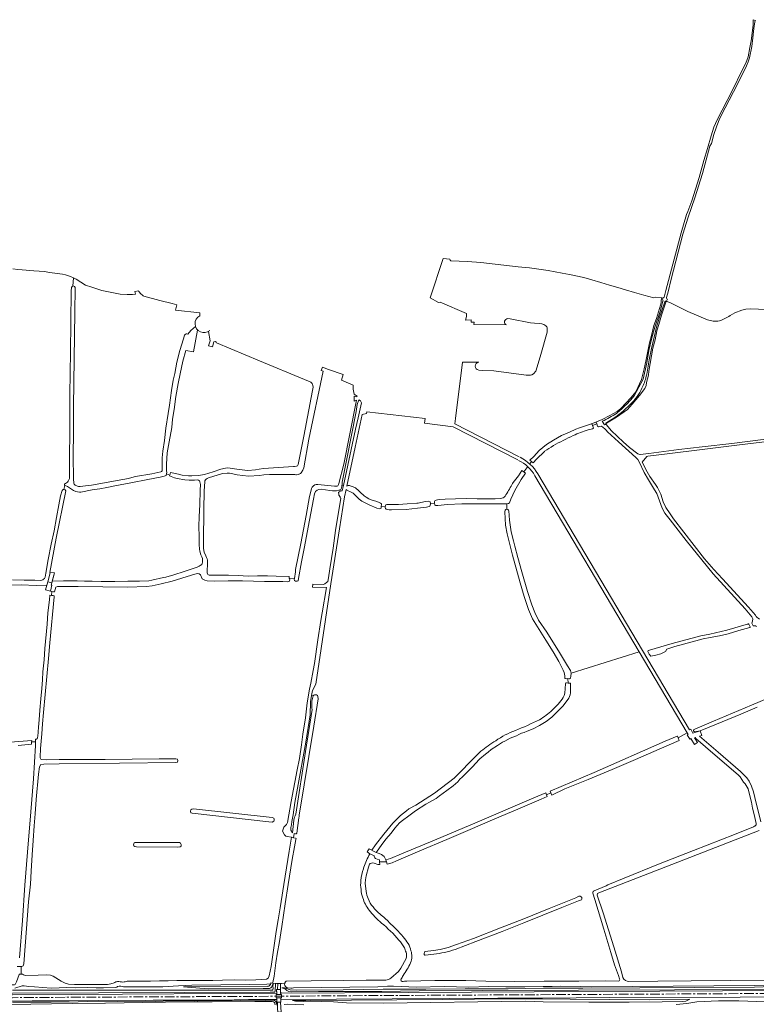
# Model space of a CAD drawing. Header units: metres. Extents: x 209813 to 223847, y 571801 to 587119.
# Tile 697 of 746: x 219827 to 220580, y 585878 to 586883. Entities that reach past the tile are written whole.
import ezdxf

# ---------------------------------------------------------------- set-up
doc = ezdxf.new("R2010")
doc.units = ezdxf.units.M
doc.linetypes.add('AM-AS', pattern=[16, 10, -2, 2, -2])
for name, color, linetype, lineweight in [('B-RO-AM-AS_SPOOR-G', 8, 'AM-AS', 0), ('B-RO-GR-GRAS-GV', 8, 'Continuous', 0), ('B-RO-GW-TALUD_KRUIN-G', 8, 'Continuous', 0), ('B-RO-OG-TERREIN_CULTUURSCHEIDING-GV', 8, 'Continuous', 0), ('B-RO-OG-WATER_GREPPEL-GV', 8, 'Continuous', 0), ('B-RO-VH-ONVERHARD-GV', 8, 'Continuous', 0), ('B-RO-VH-VERHARDING_HALFVERHARDING-GV', 8, 'Continuous', 0), ('B-RO-VH-VERHARDING_OPEN-GV', 8, 'Continuous', 0)]:
    doc.layers.add(name, color=color, linetype=linetype, lineweight=lineweight)

msp = doc.modelspace()

# ---------------------------------------------------------------- linework, layer by layer
at = {"layer": 'B-RO-AM-AS_SPOOR-G', "flags": 128}
msp.add_lwpolyline([(219639.456, 585883.364), (219645.523, 585883.392), (219668.498, 585883.569), (219725.16, 585883.826), (219767.027, 585884.141), (219819.713, 585884.321), (219879.725, 585884.757), (220087.8, 585885.781), (220159.282, 585886.298), (220224.718, 585886.675), (220609.377, 585888.696), (220684.14, 585889.21), (220717.701, 585889.191), (220751.139, 585888.785), (220769.284, 585888.401), (220888.82, 585884.734), (220982.105, 585881.708), (221042.193, 585879.79), (221090.562, 585878.051), (221103.947, 585877.416), (221117.627, 585876.674), (221147.662, 585874.708), (221197.876, 585870.395), (221220.453, 585868.034), (221268.798, 585862.227), (221306.345, 585857.066), (221356.345, 585849.305), (221414.535, 585838.98), (221475.5, 585826.655), (221504.597, 585820.222), (221532.831, 585813.636), (221562.926, 585806.201), (221599.635, 585796.383), (221628.934, 585787.91), (221653.691, 585780.303), (221676.812, 585772.824), (221694.813, 585766.746), (221709.825, 585761.506), (221731.545, 585753.643), (221749.142, 585747.026), (221765.363, 585740.729), (221785.222, 585732.757), (221803.691, 585725.082), (221828.284, 585714.461), (221862.087, 585699.173), (221913.272, 585675.248)], dxfattribs=at)
at = {"layer": 'B-RO-GR-GRAS-GV', "flags": 128}
for points in [[(220266.815, 586638.623), (220259.759, 586639.454), (220246.48, 586599.17), (220255.154, 586594.582), (220256.917, 586594.857), (220283.745, 586583.189), (220283.745, 586580.093), (220282.713, 586576.283), (220288.668, 586576.769), (220288.609, 586574.507), (220291.47, 586574.426), (220291.319, 586571.946), (220324.758, 586571.539)], [(220350.255, 586431.95), (220348.613, 586433.355), (220352.46, 586437.31), (220357.9, 586443.31), (220365.44, 586449.31), (220372.82, 586453.79), (220380.86, 586458.59), (220389.08, 586462.09), (220395.54, 586464.97), (220399.18, 586466.55), (220410.4, 586470.33), (220414.36, 586471.51), (220422.48, 586474.87), (220430.2, 586478.93), (220437.84, 586483.27), (220441.6, 586486.35), (220451.86, 586497.13), (220456.78, 586503.37), (220462.6, 586515.91), (220465.36, 586526.57), (220467.14, 586534.43), (220468.78, 586543.23), (220470.84, 586553.29), (220473, 586562.21), (220475.3, 586571.07), (220477.78, 586578.09), (220481.92, 586591.67), (220482.58, 586594.39), (220482.6, 586594.57), (220482.651, 586596.146), (220483.067, 586598.439), (220483.239, 586599.1), (220476.918, 586599.937), (220475.18, 586599.13), (220464.9, 586601.97), (220455.36, 586604.87), (220446.32, 586607.29), (220438.28, 586609.69), (220429.86, 586612.15), (220421.12, 586614.93), (220411.8, 586617.69), (220403.72, 586619.93), (220389.12, 586623.01), (220381.46, 586624.45), (220367.16, 586627.31), (220347.984, 586629.957), (220336.569, 586630.895), (220298.367, 586635.411), (220284.883, 586636.391), (220267.903, 586637.015)], [(219881.5, 586611.332), (219882.098, 586619.617), (219879.12, 586621.04), (219874.058, 586622.698), (219870.88, 586623.46), (219857.74, 586625.22), (219852.38, 586626.02), (219841.58, 586626.7), (219829.52, 586627.8), (219825.1, 586628.16), (219819.98, 586628.98)], [(219945.32, 586603.04), (219942.44, 586602.52), (219936.86, 586602.5), (219929.96, 586603.12), (219921.22, 586604.64), (219911.04, 586606.88), (219900.7, 586610), (219894.48, 586612.32), (219884.68, 586618.36), (219882.098, 586619.617)], [(219877.91, 586414.85), (219878.17, 586422.15), (219877.97, 586440.75), (219878.23, 586458.37), (219878.39, 586476.67), (219878.52, 586500), (219878.67, 586522.89), (219878.96, 586543.42), (219879.9, 586606.1), (219880.119, 586609.689)], [(219883.712, 586609.836), (219883.736, 586609.126), (219883.639, 586584.673), (219882.974, 586536.549), (219882.179, 586488.328), (219882.063, 586461.705), (219881.805, 586438.34), (219881.977, 586413.613), (219882.31, 586410.55), (219882.57, 586409.71), (219882.93, 586408.83), (219883.67, 586408.01), (219884.47, 586407.39), (219887.25, 586406.55), (219888.99, 586406.55), (219894.47, 586407.13), (219900.35, 586407.97), (219932.43, 586413.57), (219938.23, 586414.81), (219941.89, 586415.89), (219945.65, 586416.71), (219962.17, 586419.55), (219971.47, 586421.39), (219972.21, 586421.73), (219972.61, 586422.63), (219972.81, 586423.73), (219972.63, 586432.59), (219972.67, 586435.95), (219973.43, 586442.51), (219975.01, 586453.53), (219976.53, 586466.19), (219978.91, 586481.11), (219980.17, 586489.57), (219982.21, 586504.43), (219983.87, 586515.31), (219985.57, 586522.11), (219987.83, 586533.43), (219990.81, 586545.41), (219994.45, 586557.31), (219995.649, 586561.165)], [(219948.662, 586606.312), (219944.855, 586605.685), (219945.32, 586603.04)], [(220011.192, 586580.993), (220011.337, 586584.048), (219986.465, 586586.744), (219987.657, 586592.045), (219982.861, 586593.325), (219970.466, 586596.582), (219953.953, 586601.124), (219953.284, 586601.467)], [(220529.903, 586576.907), (220510.13, 586585.234), (220491.6, 586594.61), (220489.62, 586595.27), (220488.82, 586595.45), (220487.96, 586595.47), (220487.5, 586594.97), (220483.14, 586581.71), (220480.36, 586572.17), (220478.36, 586565.51), (220476.48, 586556.35), (220474.16, 586547.87), (220470.22, 586524.41), (220469.68, 586520.31), (220467.8, 586512.93), (220467.24, 586509.77), (220466.06, 586506.57), (220460.44, 586499.35), (220453.04, 586490.63), (220448.16, 586485.29), (220436.92, 586477.19), (220426.706, 586471.263), (220426.395, 586470.691), (220426.418, 586470.187), (220426.624, 586469.683), (220426.692, 586469.454), (220431.56, 586463.87), (220438.14, 586457.57), (220444, 586452.15), (220450.42, 586446.51), (220458.74, 586439.79), (220460.8, 586439.09), (220461.4, 586439.07), (220470.196, 586440.215), (220500.654, 586444.259), (220524.613, 586446.955), (220555.014, 586450.61), (220600.266, 586456.356)], [(220650.444, 586564.056), (220643.859, 586562.617), (220642.234, 586562.471), (220640.968, 586562.615), (220640.207, 586562.943), (220639.062, 586563.6), (220638.041, 586564.539), (220635.304, 586568.141), (220633.139, 586570.325), (220627.652, 586574.378), (220618.349, 586579.608), (220613.987, 586581.46), (220602.998, 586584.224), (220588.52, 586586.946), (220582.206, 586587.807), (220573.935, 586587.952), (220569.25, 586587.568), (220565.066, 586586.649), (220557.929, 586583.83), (220553.274, 586581.078)], [(220326.152, 586577.991), (220328.32, 586577.83), (220349.16, 586573.85), (220353.28, 586573.25), (220358.46, 586572.95), (220360.62, 586572.65), (220361.78, 586572.33), (220362.96, 586572.11), (220363.98, 586571.43), (220364.9, 586570.63), (220365.72, 586569.65), (220366.14, 586568.71), (220366.36, 586564.17), (220359.9, 586541.51), (220355.12, 586525.37), (220354.5, 586524.21), (220352.34, 586521.77), (220350.6, 586520.63), (220349.04, 586520.35), (220347.08, 586520.23), (220344.88, 586520.33), (220311.7, 586524.63), (220299.88, 586525.15), (220296.204, 586525.428)], [(220009, 586566.395), (220004.681, 586544.117), (219996.812, 586545.483), (219994.03, 586534.71), (219991.03, 586521.55), (219988.93, 586511.63), (219986.77, 586498.49), (219984.93, 586485.13), (219983.43, 586475.23), (219982.45, 586466.73), (219979.87, 586452.07), (219977.95, 586440.95), (219977.15, 586429.39), (219977.13, 586424.27), (219977.21, 586423.07), (219977.31, 586422.35), (219977.67, 586421.33), (219977.184, 586419.64), (219980.581, 586418.064), (219981.33, 586420.79), (219989.37, 586419.13), (219993.25, 586418.17), (219999.79, 586417.55), (220003.21, 586417.45), (220009.85, 586417.69), (220015.95, 586418.79), (220024.87, 586421.55), (220032.79, 586424.07), (220037.53, 586425.37), (220039.53, 586425.57), (220042.25, 586425.37), (220048.97, 586424.09), (220057.17, 586423.11), (220060.45, 586422.85), (220068.167, 586423.564), (220071.883, 586424.357), (220076.38, 586424.99), (220107.1, 586426.81), (220108.14, 586426.97), (220110.1, 586427.43), (220111.04, 586427.81), (220111.48, 586428.35), (220111.6, 586428.91), (220117.38, 586457.83), (220126.412, 586504.428), (220126.931, 586508.095)], [(219998.969, 586562.274), (220002.151, 586566.05), (220006.788, 586570.049)], [(220027.359, 586554.62), (220025.44, 586554.307), (220024.079, 586549.191), (220020.236, 586550.207), (220021.86, 586555.394), (220020.017, 586564.779)], [(220124.069, 586513.422), (220118.248, 586515.718), (220072.109, 586535.026), (220028.407, 586553.252)], [(220296.283, 586533.492), (220279.838, 586533.684), (220272.547, 586475.834), (220272.392, 586475.854), (220271.719, 586470.515), (220337.566, 586436.883)], [(220336.061, 586433.722), (220270.192, 586467.364), (220240.891, 586471.058), (220241.517, 586476.024), (220181.865, 586482.817), (220181.653, 586481.229), (220177.14, 586480.031), (220169.962, 586446.69), (220161.578, 586406.927), (220162.97, 586407.42), (220164.07, 586407.44), (220164.89, 586407.3), (220167.89, 586406.18), (220170.27, 586405.02), (220173.65, 586402.08), (220175.09, 586400.58), (220179.13, 586397.04), (220181.23, 586395.5), (220183.79, 586394.08), (220186.39, 586393), (220192.21, 586391.1), (220194.47, 586390.34), (220195.87, 586389.64), (220196.75, 586388.78), (220196.825, 586388.238), (220196.713, 586386.223), (220200.762, 586385.861), (220201.27, 586387.659), (220202.328, 586388.188), (220214.11, 586388.06), (220223.25, 586388.82), (220232.97, 586389.5), (220234.33, 586389.58), (220241.487, 586391.258), (220244.979, 586391.575), (220246.778, 586390.94), (220247.107, 586389.148)], [(220412.505, 586468.975), (220413.334, 586467.236), (220413.44, 586465.966), (220412.593, 586465.331), (220408.018, 586464.551)], [(220421.886, 586468.11), (220419.79, 586467.977), (220418.731, 586467.554), (220417.779, 586468.295), (220416.991, 586470.41), (220412.505, 586468.975)], [(220578.361, 586264.201), (220576.83, 586264.108), (220575.367, 586266.968), (220575.894, 586268.798), (220576.317, 586271.233), (220575.365, 586273.349), (220568.592, 586281.604), (220535.889, 586317.27), (220508.372, 586351.454), (220491.756, 586372.515), (220486.571, 586379.394), (220483.819, 586384.474), (220478.421, 586399.397), (220475.881, 586403.207), (220469.637, 586413.473), (220465.298, 586420.987), (220460.309, 586431.604), (220458.842, 586434.005), (220456.98, 586436.209), (220438.986, 586452.271), (220427.92, 586462.519)], [(220591.52, 586452.401), (220562.62, 586449.066), (220524.777, 586444.487), (220488.69, 586440.019), (220469.226, 586437.539), (220467.903, 586437.321), (220463.263, 586431.464), (220468.45, 586421.64), (220471.23, 586416.74), (220476.87, 586408.5), (220478.87, 586405.38), (220482.25, 586398.56), (220484.87, 586390.88), (220487.35, 586384.96), (220491.83, 586378.56), (220495.31, 586373.64), (220526.943, 586332.651), (220536.46, 586321.748), (220545.295, 586312.363), (220571.839, 586283.158), (220578.952, 586274.965)], [(220363.478, 586442.515), (220363.32, 586442.39), (220355.34, 586434.33), (220351.897, 586430.544), (220350.255, 586431.95), (220348.424, 586429.578)], [(220331.331, 586410.525), (220337.04, 586417.51), (220340.47, 586422.924), (220343.984, 586420.174)], [(220342.227, 586421.549), (220346.278, 586426.797)], [(219874.134, 586402.052), (219864.481, 586353.604), (219857.839, 586318.732), (219862.828, 586318.212), (219860.29, 586309.93), (219872.07, 586310.17), (219885.99, 586310.17), (219893.31, 586309.95), (219901.09, 586309.79), (219910.25, 586309.37), (219924.35, 586309.33), (219937.57, 586309.75), (219949.65, 586309.73), (219959.23, 586310.33), (219962.27, 586310.85), (219974.256, 586313.697), (219976.43, 586314.05), (219984.63, 586316.35), (219995.35, 586319.67), (220001.29, 586321.83), (220008.47, 586324.07), (220010.59, 586325.05), (220011.71, 586325.75), (220013.21, 586326.93), (220013.67, 586327.87), (220013.93, 586329.11), (220014.07, 586330.15), (220014.05, 586331.55), (220013.83, 586332.93), (220013.19, 586334.77), (220012.29, 586336.71), (220011.13, 586340.53), (220010.75, 586342.57), (220010.69, 586347.45), (220010.51, 586355.47), (220010.33, 586365.83), (220010.53, 586375.85), (220011.11, 586387.87), (220011.73, 586402.67), (220011.77, 586408.73), (220011.23, 586411.37), (220010.75, 586412.23), (220009.95, 586412.97), (220009.23, 586413.27), (220005.81, 586413.11), (220000.33, 586413.03), (219995.95, 586413.33), (219988.15, 586414.75), (219985.25, 586415.53), (219980.39, 586417.37)], [(219977.184, 586419.64), (219976.67, 586417.85), (219974.75, 586417.05), (219970.81, 586416.11), (219958.25, 586413.65), (219940.75, 586410.27), (219924.53, 586407.25), (219916.21, 586405.49), (219908.93, 586404.29), (219901.37, 586402.97), (219889.55, 586400.85), (219888.31, 586400.77), (219886.31, 586400.97), (219884.39, 586401.53), (219882.01, 586402.61), (219876.09, 586406.37), (219873.505, 586407.523)], [(219980.39, 586417.37), (219980.581, 586418.064)], [(220343.984, 586420.174), (220339.646, 586413.689), (220333.103, 586402.339), (220328.936, 586393.476), (220327.613, 586389.838), (220326.555, 586389.176), (220325.033, 586388.978)], [(220325.099, 586383.223), (220326.092, 586382.958), (220326.621, 586382.429), (220326.91, 586381.56), (220327.75, 586372.16), (220329.51, 586360.38), (220331.69, 586351), (220332.99, 586345.44), (220336.21, 586333.96), (220340.203, 586319.281), (220346.024, 586299.384), (220350.51, 586285.68), (220353.59, 586277.72), (220357.348, 586269.857), (220365.709, 586257.686), (220378.938, 586236.942), (220386.875, 586223.502), (220390.022, 586218.716), (220390.75, 586215.74), (220460.377, 586237.587), (220353.721, 586417.554)], [(220356.737, 586419.33), (220511.621, 586157.944), (220513.021, 586158.774), (220515.142, 586154.514), (220522.665, 586157.016), (220517.233, 586155.886), (220516.27, 586156.237), (220515.832, 586156.96), (220515.92, 586157.945), (220517.233, 586158.8), (220536.29, 586166.9), (220575.15, 586183.14), (220612.71, 586199.32), (220613.13, 586199.7), (220613.43, 586200.14), (220613.67, 586200.68), (220613.85, 586201.34), (220613.83, 586204.26), (220613.79, 586204.82), (220613.61, 586205.42), (220605.45, 586224.24), (220601.35, 586232.5), (220592.124, 586248.212)], [(219819.89, 586311.03), (219831.59, 586310.91), (219842.77, 586310.71), (219848.55, 586310.61), (219849.67, 586310.89), (219850.65, 586311.23), (219851.57, 586311.73), (219852.39, 586312.47), (219853.03, 586314.03), (219853.81, 586318.15), (219856.19, 586331.81), (219859.35, 586347.61), (219862.27, 586361.37), (219864.69, 586375.01), (219866.99, 586387.67), (219868.79, 586397.07), (219870.578, 586402.598)], [(219872.404, 586403.544), (219873.429, 586407.557)], [(219942.856, 585901.332), (219951.855, 585901.302), (219960.855, 585901.326), (219969.854, 585901.406), (219978.853, 585901.54), (219987.85, 585901.73), (220002.564, 585901.966), (220017.28, 585902.055), (220024.638, 585902.045), (220034.286, 585902.31), (220046.562, 585902.522), (220057.471, 585902.362), (220068.415, 585902.508), (220079.371, 585903.157), (220081.064, 585904.427), (220082.228, 585906.755), (220083.989, 585916.041), (220085.67, 585928.058), (220087.433, 585940.062), (220089.277, 585952.055), (220091.204, 585964.035), (220093.212, 585976.001), (220094.462, 585982.531), (220097.057, 586000), (220102.65, 586034.03), (220105.056, 586048.161), (220106.292, 586047.87), (220106.347, 586048.139), (220099.166, 586049.285), (220097.738, 586050.714), (220095.621, 586054.577), (220097.103, 586058.493), (220099.643, 586061.35), (220100.949, 586063.364), (220104.497, 586084.806), (220110.692, 586117.114), (220112.98, 586128.719), (220115.16, 586142.721), (220116.628, 586153.605), (220119.078, 586170.078), (220121.01, 586185.694), (220123.471, 586199.585), (220124.69, 586205.479), (220127.162, 586218.424), (220128.286, 586225.802), (220131.795, 586249.769), (220134.865, 586269.56), (220136.24, 586277.445), (220140.791, 586303.268), (220126.504, 586303.533), (220126.61, 586306.602), (220137.787, 586306.43), (220139.151, 586307.078), (220140.844, 586308.401), (220141.915, 586309.499), (220142.855, 586313.217), (220144.125, 586322.53), (220147.353, 586343.644), (220149.999, 586361.424), (220155.502, 586394.656), (220154.79, 586394.904), (220154.632, 586396.135), (220153.362, 586397.603), (220153.203, 586398.357), (220153.005, 586400.58), (220154.155, 586401.135), (220154.235, 586402.167)], [(220156.817, 586407.946), (220156.316, 586407.898), (220156.455, 586406.456), (220156.137, 586404.869), (220155.449, 586403.546), (220153.28, 586402.699), (220150.846, 586402.223), (220146.771, 586402.117), (220143.966, 586402.329), (220135.129, 586403.81), (220132.695, 586403.44), (220131.002, 586402.699), (220129.52, 586401.323), (220128.568, 586398.889), (220127.245, 586393.703), (220122.059, 586364.916), (220118.09, 586344.914), (220115.008, 586329.489), (220112.071, 586312.502), (220111.714, 586310.2), (220110.761, 586309.843), (220109.015, 586309.883), (220107.864, 586310.359), (220107.745, 586311.034), (220107.947, 586312.529)], [(220192.062, 586384.378), (220184.125, 586387.765), (220176.928, 586391.469), (220174.05, 586393.58), (220169.775, 586398.11), (220167.873, 586399.554), (220164.37, 586401.3), (220162.81, 586402.18), (220161.91, 586402.6), (220161.307, 586403.205), (220160.632, 586403.456), (220159.011, 586395.861), (220154.009, 586363.349), (220145.256, 586306.987), (220129.741, 586204.544), (220126.407, 586198.153), (220125.414, 586193.09), (220127.133, 586192.809)], [(220154.235, 586402.167), (220156.613, 586402.223), (220158.172, 586407.404)], [(220251.121, 586389.501), (220250.99, 586390.8), (220251.07, 586391.28), (220251.49, 586391.94), (220252.17, 586392.38), (220252.93, 586392.66), (220254.03, 586392.92), (220256.13, 586393.16), (220261.85, 586393.48), (220272.39, 586394.04), (220283.45, 586394.16), (220294.67, 586393.98), (220303.55, 586393.98), (220313.03, 586394.02), (220318.63, 586394.24)], [(220196.713, 586386.223), (220196.613, 586384.378), (220195.343, 586383.743), (220192.062, 586384.378)], [(220382.599, 586191.121), (220383.584, 586192.877), (220384.245, 586195.523), (220384.807, 586204.982), (220385.237, 586205.842), (220385.932, 586205.908), (220387.611, 586205.62), (220387.455, 586210.473), (220385.733, 586210.174), (220384.741, 586210.339), (220384.278, 586210.869), (220384.212, 586213.051), (220383.683, 586216.392), (220382.624, 586219.038), (220378.06, 586227.604), (220372.24, 586237.492), (220364.699, 586249.498), (220351.271, 586271.326), (220347.137, 586280.884), (220342.562, 586294.124), (220338.589, 586308.283), (220330.697, 586336.278), (220325.349, 586358.245), (220323.69, 586367.16), (220323.049, 586380.643), (220323.181, 586382.495), (220323.909, 586383.091), (220325.099, 586383.223), (220325.033, 586388.978), (220323.644, 586388.779), (220310.481, 586388.845), (220294.209, 586388.845), (220279.03, 586388.76), (220264.25, 586388.08), (220254.43, 586387.28), (220252.01, 586387.2), (220251.51, 586387.5), (220251.25, 586388.22), (220251.121, 586389.501), (220247.107, 586389.148), (220247.13, 586388.34), (220246.35, 586386.5), (220245.75, 586386.08), (220242.91, 586385.46), (220233.63, 586384.28), (220222.25, 586383.14), (220207.07, 586382.7), (220204.59, 586382.84), (220202.73, 586383.1), (220201.55, 586383.42), (220201.01, 586384.18), (220200.788, 586385.16), (220200.762, 586385.861)], [(220102.598, 586312.746), (220103.078, 586311.251), (220102.641, 586309.525), (220100.749, 586309.134), (220096.093, 586309.346), (220077.39, 586309.53), (220054.87, 586310.03), (220040.107, 586310.298), (220026.666, 586309.875), (220018.834, 586310.298), (220016.188, 586310.827), (220013.754, 586312.309), (220011.955, 586316.331), (220010.579, 586317.389), (220008.462, 586317.495), (220002.747, 586316.119), (219982.956, 586309.981), (219971.738, 586307.017), (219962.636, 586304.901), (219956.604, 586304.372), (219937.236, 586303.737), (219886.754, 586304.372), (219865.905, 586304.477), (219864.211, 586303.737), (219863.259, 586301.408), (219862.615, 586299.08), (219861.565, 586298.868), (219860.11, 586299.359), (219859.708, 586295.161), (219861.248, 586295.27), (219862.2, 586294.952), (219862.518, 586293.682), (219857.967, 586246.692), (219856.697, 586230.712), (219851.39, 586175.67), (219850.45, 586164.23), (219849.75, 586153.73), (219848.53, 586138.79), (219847.89, 586130.09), (219848.03, 586129.31), (219848.25, 586128.61), (219848.71, 586128.11), (219849.29, 586127.79), (219854.051, 586127.418), (219867.598, 586127.63), (219914.482, 586127.735), (219969.833, 586128.37), (219986.872, 586128.37), (219988.46, 586127.947), (219988.883, 586126.465), (219988.354, 586124.878), (219986.872, 586124.56), (219929.087, 586123.82), (219867.598, 586123.29), (219851.935, 586122.973), (219848.76, 586122.55), (219847.278, 586120.221), (219846.325, 586112.707), (219844.05, 586086.87), (219842.87, 586072.01), (219841.97, 586059.95), (219840.97, 586045.03), (219839.89, 586030.31), (219838.705, 586013.541), (219838.07, 586000.418), (219836.271, 585982.109), (219832.796, 585936.846), (219831.403, 585918.926), (219830.662, 585916.915), (219829.441, 585916.088), (219828.659, 585916.082)], [(219860.11, 586299.359), (219858.54, 586299.533), (219853.39, 586300.895), (219854.872, 586305.846), (219843.839, 586305.449), (219828.599, 586305.925), (219800.104, 586305.528), (219778.196, 586305.767), (219765.258, 586305.687), (219761.21, 586304.655), (219760.257, 586301.877), (219760.093, 586300.018), (219758.126, 586300.12), (219757.819, 586296.368), (219759.76, 586296.248), (219756.844, 586263.222), (219749.774, 586198.1), (219747.054, 586176.639), (219744.709, 586153.525), (219744.09, 586143.285)], [(219843.312, 586145.853), (219843.418, 586148.349), (219844.35, 586148.53), (219844.55, 586148.63), (219844.91, 586148.89), (219845.25, 586149.59), (219845.49, 586150.33), (219845.69, 586151.25), (219846.39, 586160.57), (219846.95, 586168.21), (219847.83, 586178.19), (219848.77, 586189.53), (219849.69, 586200.07), (219850.29, 586208.99), (219850.79, 586217.27), (219852.03, 586229.55), (219852.99, 586241.13), (219855.09, 586266.07), (219855.99, 586277.43), (219857.57, 586290.67), (219857.996, 586295.372), (219859.708, 586295.161)], [(220509.395, 586154.834), (220460.377, 586237.587)], [(220390.75, 586215.74), (220390.551, 586212.631), (220389.956, 586210.779), (220388.964, 586210.183), (220387.455, 586210.473)], [(220387.611, 586205.62), (220389.371, 586205.676), (220389.9, 586205.544), (220390.198, 586205.015), (220389.95, 586195.76), (220389.67, 586193.84), (220389.15, 586191.88), (220388.23, 586190.24), (220382.67, 586182.62), (220376.57, 586176.48), (220370.81, 586170.94), (220365.27, 586166.38), (220358.39, 586162.26), (220351.867, 586158.971), (220345.71, 586156.74), (220342.611, 586155.328), (220340.03, 586154.48), (220337.33, 586153.24), (220334.79, 586151.82), (220328.51, 586149.36), (220323.03, 586146.36), (220320.45, 586145.22), (220315.41, 586141.88), (220309.11, 586137.72), (220305.85, 586135.3), (220303.25, 586132.94), (220297.53, 586128.36), (220292.59, 586123.36), (220290.61, 586120.94), (220286.09, 586116.3), (220279.35, 586109.72), (220276.99, 586107.44), (220274.75, 586104.8), (220270.19, 586100.6), (220263.55, 586095.84), (220256.19, 586090.4), (220252.79, 586087.98), (220245.93, 586083.9), (220242.35, 586081.92), (220231.71, 586075.14), (220224.73, 586070.1), (220218.31, 586065.48), (220215.21, 586062.9), (220210.69, 586057.58), (220206.71, 586052.54), (220201.49, 586046.28), (220196.49, 586039.76), (220192.37, 586033.88), (220191.536, 586032.644), (220194.627, 586031.674), (220196.932, 586030.552), (220199.599, 586028.446), (220201.416, 586025.28), (220205.93, 586026.42), (220217.43, 586031.14), (220250.89, 586045.12), (220294.73, 586063.78), (220352.71, 586088.4), (220364.818, 586093.555), (220365.55, 586091.626)], [(220131.891, 586191.87), (220132.038, 586189.776), (220127.73, 586161.7), (220112.91, 586070.7), (220112.75, 586069.4), (220112.47, 586068.12), (220110.219, 586052.51), (220109.774, 586051.666), (220109.161, 586051.664), (220107.79, 586052.093), (220106.975, 586047.71), (220109.002, 586047.377), (220109.531, 586046.954), (220109.426, 586045.949), (220107.944, 586038.381), (220105.57, 586025.53), (220101.661, 586000), (220098.402, 585980.219), (220094.941, 585956.917), (220092.159, 585939.649), (220090.478, 585930.745), (220088.815, 585919.894), (220087.091, 585906.205), (220085.856, 585899.721), (220085.57, 585899.17), (220089.659, 585898.831)], [(220580.97, 586180.96), (220564.27, 586173.82), (220531.71, 586160.56), (220522.665, 586157.016), (220524.26, 586152.22), (220521.742, 586151.382), (220540.897, 586135.255), (220563.916, 586115.544), (220570.134, 586108.929), (220572.647, 586105.622), (220575.161, 586100.462), (220577.145, 586094.774), (220578.6, 586088.821), (220584.421, 586063.95)], [(220414.195, 585993.604), (220426.42, 585998.562), (220428.154, 585999.545), (220444.95, 586006.32), (220479.89, 586020.58), (220515.79, 586034.58), (220557.73, 586051.18), (220577.17, 586059), (220578.03, 586059.5), (220578.37, 586059.66), (220579.19, 586060.12), (220579.83, 586060.78), (220579.83, 586062.32), (220577.81, 586071.62), (220576.07, 586078.06), (220574.95, 586083.94), (220572.95, 586091.74), (220571.75, 586097.68), (220568.65, 586102.92), (220567.01, 586104.54), (220563.29, 586109.96), (220561.71, 586111.68), (220556.51, 586116.02), (220537.75, 586132.18), (220518.03, 586149.22), (220517.494, 586149.97), (220516.874, 586149.763), (220519.765, 586144.883), (220516.657, 586143.041), (220513.142, 586148.976), (220512.022, 586148.312), (220509.378, 586152.776), (220510.293, 586153.318), (220509.395, 586154.834), (220500.087, 586149.651), (220500.973, 586147.22), (220480.73, 586138.06), (220456.55, 586127.58), (220432.49, 586117.36), (220408.11, 586107.08), (220384.35, 586097.72), (220370.84, 586091.332), (220369.94, 586093.49), (220365.55, 586091.626), (220366.253, 586089.773), (220360.17, 586087.02), (220336.19, 586076.76), (220312.85, 586067.18), (220285.09, 586055.06), (220263.67, 586046.04), (220235.95, 586034.3), (220212.35, 586024.18), (220207.83, 586022.16), (220204.17, 586021.08), (220202.523, 586020.849), (220201.955, 586023.122), (220195.754, 586022.959), (220194.897, 586023.156), (220195.082, 586020.285), (220193.15, 586020.52), (220189.41, 586021.62), (220187.67, 586021.96), (220186.55, 586021.9), (220185.35, 586021.5), (220184.75, 586020.6), (220183.67, 586017.7), (220181.33, 586008.9), (220180.53, 586004.8), (220180.25, 586001.28), (220181.293, 585992.912)], [(220369.94, 586093.49), (220369.145, 586095.397), (220414.11, 586114.54), (220486.89, 586146.26), (220499.05, 586151.34), (220499.29, 586151.4), (220499.45, 586151.4), (220500.087, 586149.651)], [(219747.858, 586138.948), (219752.309, 586138.852), (219783.199, 586142.074), (219813.099, 586144.881), (219839.394, 586147.222), (219839.367, 586145.795)], [(219839.367, 586145.795), (219839.319, 586143.162), (219825.565, 586141.886)], [(219826.828, 585925.161), (219829.889, 585963.049), (219832.516, 585999.342), (219835.025, 586032.979), (219838.474, 586074.103), (219841.191, 586107.753), (219843.141, 586141.844), (219843.312, 586145.853), (219839.367, 586145.795)], [(220184.949, 586031.352), (220182.365, 586033.249), (220184.217, 586036.291), (220186.898, 586035.071), (220190.676, 586040.61), (220199.235, 586051.433), (220208.54, 586062.728), (220216.427, 586070.376), (220222.455, 586075.327), (220224.947, 586077.125), (220231.887, 586081.109), (220251.125, 586093.267), (220271.103, 586108.542), (220278.632, 586115.915), (220286.743, 586124.732), (220298.554, 586136.099)], [(220582.815, 586055.065), (220576.748, 586052.837), (220493.669, 586020.426), (220418.924, 585991.454), (220417.601, 585990.66), (220417.336, 585989.205), (220423.444, 585971.028), (220434.313, 585936.35), (220442.119, 585910.821), (220443.644, 585905.046)], [(220440.129, 585903.517), (220438.99, 585907.022), (220435.156, 585917.991), (220431.273, 585930.601), (220424.14, 585954.274), (220414.843, 585984.649), (220412.734, 585991.254)], [(220241.391, 585931.534), (220250.086, 585932.609), (220256.928, 585933.557), (220265.042, 585935.704), (220273.391, 585938.608), (220290.816, 585944.719), (220318.594, 585955.627), (220342.301, 585964.739), (220368.104, 585975.492), (220395.344, 585986.486), (220398.571, 585987.907)], [(220401.159, 585984.35), (220398.259, 585983.109), (220381.117, 585976.462), (220361.855, 585968.653), (220342.244, 585960.9), (220320.083, 585952.022), (220293.159, 585941.567), (220272.238, 585933.581)], [(220240.394, 585929.441), (220240.701, 585930.782)], [(220250.33, 585928.891), (220241.655, 585927.861)], [(220206.522, 585904.13), (220214.168, 585911.162), (220216.619, 585914.562), (220222.089, 585924.33)], [(219682.462, 585894.697), (219684.584, 585894.123), (219691.778, 585894.021), (219716.959, 585894.847), (219716.783, 585894.958), (219716.842, 585895.873), (219717.076, 585896.259), (219717.558, 585896.321), (219719.481, 585896.317), (219737.571, 585896.66), (219776.446, 585896.919), (219817.82, 585897.44), (219821.782, 585897.545), (219822.634, 585897.923), (219822.962, 585898.444), (219823.907, 585900.56), (219826.713, 585908.03), (219826.805, 585908.319), (219828.659, 585908.349), (219828.659, 585916.082)], [(219828.659, 585908.349), (219830.068, 585908.371), (219831.191, 585907.813), (219833.096, 585907.073), (219845.902, 585907.284), (219854.898, 585907.813), (219858.496, 585907.284), (219861.248, 585906.226), (219869.609, 585901.358), (219873.63, 585899.029), (219877.123, 585898.077), (219883.155, 585897.865), (219916.705, 585897.865), (219920.409, 585898.394), (219923.675, 585899.459)], [(220088.612, 585898.884), (220088.267, 585890.899), (220087.938, 585890.404), (220087.429, 585890.093), (220086.649, 585889.924), (220083.254, 585889.944), (219819.689, 585888.99), (219650.495, 585888.043), (219646.502, 585887.801), (219645.92, 585887.664), (219645.594, 585887.436), (219644.153, 585885.588), (219645.097, 585885.632), (219647.051, 585886.684), (219668.48, 585886.569), (219725.142, 585886.826), (219767.011, 585887.141), (219819.697, 585887.321), (219879.707, 585887.757), (220089.777, 585888.795), (220089.707, 585892.566), (220090.748, 585892.561), (220091, 585898.791), (220089.659, 585898.831)], [(220082.596, 585896.804), (220081.988, 585896.288), (220081.638, 585896.096), (220080.869, 585895.891), (220080.079, 585895.984), (219994.478, 585895.274), (220019.678, 585893.538), (220075.885, 585893.815), (220081.483, 585893.654), (220082.273, 585893.755), (220083.023, 585894.031), (220083.718, 585894.425), (220084.307, 585894.965), (220084.796, 585895.597), (220085.171, 585896.302), (220086.07, 585898.79), (220086.154, 585897.626), (220085.971, 585896.038), (220086.022, 585893.64), (220085.955, 585892.845), (220085.797, 585892.478), (220085.542, 585892.172), (220085.199, 585891.969), (220084.409, 585891.875), (219819.671, 585891.961)], [(220082.596, 585896.804), (220083.316, 585897.762), (220083.709, 585898.657), (220079.849, 585898.216), (220062.204, 585897.674), (220003.064, 585897.27), (219989.498, 585896.333), (219973.523, 585895.455), (219945.431, 585895.416), (219933.347, 585895.32), (219931.845, 585895.595), (219930.444, 585896.066), (219928.806, 585896.034), (219927.098, 585895.595), (219926.428, 585895.161), (219925.295, 585894.781), (219912.901, 585894.542), (219905.301, 585894.492), (219896.502, 585894.606), (219883.703, 585894.557), (219874.906, 585894.722), (219867.556, 585894.245), (219859.167, 585894.106), (219842.12, 585895.336), (219836.448, 585895.598), (219831.563, 585896.535), (219829.494, 585896.38), (219822.083, 585894.074)], [(220085.57, 585899.17), (220083.747, 585899.341), (220083.709, 585898.657)], [(220091, 585898.791), (220094.738, 585898.926), (220098.047, 585898.568)], [(220093.774, 585898.891), (220093.572, 585892.549), (220093.742, 585892.548), (220093.827, 585888.825), (220224.701, 585889.675), (220609.359, 585891.696), (220684.131, 585892.21), (220717.72, 585892.191), (220725.445, 585892.097), (220725.429, 585893.287), (220725.953, 585893.285), (220725.393, 585901.123)], [(220620.143, 585897.296), (220411.519, 585895.541), (220400.665, 585895.828), (220380.096, 585896.139), (220371.459, 585895.847), (220361.95, 585895.91), (220343.325, 585895.473), (220324.097, 585895.484), (220306.329, 585895.907), (220286.159, 585895.214), (220261.043, 585895.847), (220232.737, 585895.217), (220209.067, 585896.083), (220203.057, 585896.26), (220193.302, 585895.57), (220107.09, 585894.299), (220105.738, 585894.138), (220104.139, 585894.106), (220101.147, 585894.305), (220100.184, 585894.568), (220099.49, 585894.959), (220098.687, 585895.846), (220098.077, 585896.876), (220097.863, 585897.846), (220098.047, 585898.568)], [(220099.577, 585901.153), (220125.141, 585901.711), (220157.601, 585902.009), (220181.362, 585902.099), (220201.327, 585902.269)], [(220222.877, 585901.365), (220251.248, 585901.807), (220270.071, 585901.944), (220283.097, 585901.891), (220303.357, 585901.128), (220332.828, 585900.838), (220363.297, 585901.14), (220398.438, 585901.227), (220425.923, 585901.387), (220438.936, 585901.343)], [(220449.812, 585900.788), (220479.337, 585901.304), (220513.49, 585901.467), (220593.134, 585902.268), (220637.055, 585903.274), (220661.637, 585903.366), (220688.225, 585903.361), (220710.476, 585903.724), (220718.982, 585903.737)], [(220282.303, 585893.503), (220242.366, 585893.201), (220198.741, 585893.035), (220157.614, 585892.466), (220110.34, 585892.184), (220103.469, 585892.426), (220097.842, 585894.527), (220095.096, 585894.421), (220098.689, 585893.163), (220100.225, 585891.7), (220102.116, 585890.783), (220104.94, 585890.384), (220132.372, 585890.571), (220197.358, 585890.778), (220235.414, 585891.238), (220300.541, 585891.772), (220594.133, 585892.714)], [(220282.303, 585893.503), (220326.474, 585893.35), (220362.431, 585893.966), (220402.586, 585894.089), (220460.883, 585894.541), (220516.725, 585894.71), (220578.027, 585895.186), (220595.899, 585895.608)], [(219774.953, 585876.775), (219880.659, 585878.547), (219914.743, 585878.817), (219952.929, 585879.49), (219976.196, 585879.612), (220008.794, 585880.043), (220023.928, 585880.029), (220052.723, 585880.699), (220067.312, 585880.483), (220085.045, 585880.396), (220086.64, 585880.215), (220087.645, 585879.358), (220088.249, 585877.193)], [(220089.845, 585876.595), (220089.509, 585879.107), (220088.619, 585880.925), (220087.58, 585881.583), (220085.211, 585881.773), (220078.21, 585881.618), (220063.604, 585881.764), (220052.794, 585881.701), (220044.403, 585881.319), (220027.807, 585881.443), (220013.398, 585881.358), (220005.293, 585880.768), (219996.467, 585880.958), (219981.779, 585881.108), (219973.702, 585880.666), (219965.809, 585880.561), (219955.57, 585880.949), (219926.718, 585880.287), (219913.438, 585880.14), (219896.399, 585880.435), (219887.009, 585880.24), (219859.365, 585879.902), (219819.73, 585879.623)], [(220725.578, 585873.822), (220725.597, 585884.341), (220725.226, 585884.342), (220725.22, 585885.301), (220709.323, 585885.604), (220635.683, 585885.479), (220563.403, 585884.968), (220430.314, 585884.403), (220361.279, 585883.919), (220315.676, 585883.769), (220266.843, 585883.411), (220207.685, 585883.321), (220094.009, 585882.375), (220094.089, 585879.66), (220093.69, 585879.657), (220094.379, 585869.549)], [(220108.914, 585880.881), (220106.057, 585881.501), (220119.675, 585881.475), (220259.122, 585882.646), (220292.091, 585882.71), (220320.621, 585883.205), (220349.334, 585883.151), (220470.789, 585882.27), (220512.047, 585882.903), (220507.822, 585880.948), (220504.522, 585880.493)], [(220108.914, 585880.881), (220116.816, 585880.345), (220123.837, 585880.635), (220147.936, 585879.963), (220161.05, 585879.228), (220198.827, 585878.884), (220343.859, 585880.711), (220362.128, 585880.269), (220408.746, 585879.69), (220450.094, 585879.769), (220483.575, 585879.993), (220504.522, 585880.493)], [(220497.996, 585877.408), (220508.961, 585878.259), (220519.116, 585880.006), (220541.413, 585881.041), (220562.231, 585881.011), (220589.362, 585880.03), (220597.488, 585880.221), (220609.218, 585880.183), (220620.236, 585880.194), (220635.955, 585880.488), (220637.747, 585880.25), (220647.151, 585878.208), (220652.036, 585877.502)], [(220097.457, 585877.298), (220100.636, 585877.841), (220117.606, 585876.949)]]:
    msp.add_lwpolyline(points, dxfattribs=at)
at = {"layer": 'B-RO-GR-GRAS-GV'}
for points in [[(220267.903, 586637.015, -0.36887975), (220266.815, 586638.623)], [(219949.468, 586604.932, -0.02765682), (219948.662, 586606.312)], [(219953.284, 586601.467, -0.04926479), (219949.468, 586604.932)], [(220324.758, 586571.539, -0.84126529), (220326.152, 586577.991)], [(220535.928, 586575.349, -0.0055013), (220529.903, 586576.907)], [(220542.221, 586575.728, -0.07257728), (220535.928, 586575.349)], [(220553.274, 586581.078, -0.06165866), (220542.221, 586575.728)], [(219995.649, 586561.165, -0.36832587), (219998.969, 586562.274)], [(220009.257, 586566.144, -0.01162634), (220009, 586566.395)], [(220028.407, 586553.252, -0.15949272), (220027.359, 586554.62)], [(220296.204, 586525.428, -0.87438358), (220296.283, 586533.492)], [(220126.459, 586510.979, 0.17979101), (220124.069, 586513.422)], [(220126.931, 586508.095, 0.09192748), (220126.459, 586510.979)], [(220408.018, 586464.551, 0.03041287), (220392.854, 586458.533)], [(220427.92, 586462.519, 0.09473277), (220421.886, 586468.11)], [(220392.854, 586458.533, 0.01579222), (220372.55, 586448.356)], [(220372.55, 586448.356, -0.01421141), (220363.478, 586442.515)], [(220353.721, 586417.554, 0.14287078), (220337.032, 586433.246)], [(219873.142, 586409.194, 0.07180437), (219876.625, 586411.842)], [(219876.625, 586411.842, 0.13772929), (219877.91, 586414.85)], [(219873.429, 586407.557, -0.61896069), (219873.142, 586409.194)], [(220323.185, 586396.642, 0.03112764), (220330.041, 586408.403)], [(220330.041, 586408.403, -0.0024829), (220331.331, 586410.525)], [(220318.63, 586394.24, 0.20349951), (220323.185, 586396.642)], [(220578.952, 586274.965, 0.0845822), (220583.183, 586271.012)], [(220580.069, 586263.683, 0.15101388), (220578.361, 586264.201)], [(220127.133, 586192.809, -0.07911055), (220128.272, 586193.646)], [(220371.278, 586178.205, 0.06662479), (220382.599, 586191.121)], [(220358.289, 586168.251, 0.0645461), (220371.278, 586178.205)], [(220333.792, 586157.279, 0.01903413), (220358.289, 586168.251)], [(220313.595, 586146.737, -0.07387718), (220333.792, 586157.279)], [(220298.554, 586136.099, -0.0452116), (220313.595, 586146.737)], [(220178.911, 586017.527, -0.04295433), (220184.949, 586031.352)], [(220175.792, 586003.937, -0.05206263), (220178.411, 586016.068)], [(220178.411, 586016.068, -0.00511713), (220178.911, 586017.527)], [(220175.999, 585994.886, -0.06639458), (220175.792, 586003.937)], [(220177.808, 585986.356, -0.07290423), (220175.999, 585994.886)], [(220181.293, 585992.912, 0.05665875), (220183.244, 585985.536)], [(220412.734, 585991.254, -0.31305039), (220414.195, 585993.604)], [(220184.34, 585973.866, -0.1028901), (220177.808, 585986.356)], [(220183.244, 585985.536, 0.09016397), (220188.233, 585977.032)], [(220398.571, 585987.907, -0.37444498), (220400.823, 585987.511)], [(220400.823, 585987.511, -0.21068185), (220401.765, 585985.713)], [(220401.765, 585985.713, -0.27350154), (220401.159, 585984.35)], [(220196.749, 585960.608, -0.05716344), (220184.34, 585973.866)], [(220188.233, 585977.032, 0.05277346), (220195.48, 585969.611)], [(220195.48, 585969.611, -0.04507682), (220204.716, 585961.273)], [(220214.652, 585943.121, 0.04820436), (220196.749, 585960.608)], [(220204.716, 585961.273, -0.02800747), (220219.043, 585946.54)], [(220220.233, 585935.308, 0.10211149), (220214.652, 585943.121)], [(220219.043, 585946.54, -0.00717358), (220224.229, 585939.626)], [(220224.229, 585939.626, -0.0398931), (220226.937, 585932.279)], [(220221.947, 585930.906, 0.02216319), (220220.233, 585935.308)], [(220222.089, 585924.33, 0.14566595), (220221.947, 585930.906)], [(220226.937, 585932.279, -0.08873304), (220227.964, 585926.395)], [(220241.655, 585927.861, -0.55863756), (220240.394, 585929.441)], [(220240.701, 585930.782, -0.40111831), (220241.391, 585931.534)], [(220272.238, 585933.581, -0.05576374), (220250.33, 585928.891)], [(220226.56, 585919.936, -0.04620703), (220218.988, 585907.036)], [(220227.964, 585926.395, -0.11742739), (220226.56, 585919.936)], [(219828.659, 585916.082, -0.00478499), (219824.689, 585916.089)], [(219923.675, 585899.459, -0.14680086), (219926.973, 585900.813)], [(219926.973, 585900.813, -0.01538197), (219932.712, 585900.299)], [(219932.712, 585900.299, 0.06918377), (219936.856, 585901.074)], [(219936.856, 585901.074, -0.0506447), (219942.856, 585901.332)], [(220098.047, 585898.568, -0.18321133), (220098.659, 585900.496)], [(220098.659, 585900.496, -0.18814081), (220099.577, 585901.153)], [(220201.327, 585902.269, 0.10762392), (220206.522, 585904.13)], [(220216.746, 585902.481, 0.37767307), (220217.921, 585900.956)], [(220218.988, 585907.036, -0.01147912), (220216.807, 585902.814)], [(220217.921, 585900.956, 0.02391506), (220222.877, 585901.365)], [(220438.936, 585901.343, 0.59406934), (220440.129, 585903.517)], [(220443.644, 585905.046, 0.29674437), (220449.812, 585900.788)]]:
    msp.add_lwpolyline(points, format="xyb", dxfattribs=at)
at = {"layer": 'B-RO-GR-GRAS-GV', "flags": 128}
for points in [[(220156.122, 586515.261), (220157.789, 586520.814), (220142.673, 586525.9), (220136.534, 586528.476), (220135.187, 586525.072), (220137.284, 586524.274), (220122.64, 586455.03), (220117.36, 586425.43), (220116.54, 586423.23), (220114.88, 586420.63), (220114.22, 586419.93), (220112.86, 586419.07), (220112.5, 586418.99), (220111.74, 586418.71), (220109.94, 586418.47), (220109.34, 586418.51), (220108.48, 586418.79), (220106.1, 586418.85), (220095.84, 586418.87), (220082.42, 586418.89), (220076.48, 586418.51), (220072.12, 586417.73), (220060.84, 586417.01), (220049.36, 586418.43), (220044.8, 586419.63), (220041.62, 586420.15), (220039.1, 586420.27), (220034.4, 586419.65), (220020.17, 586415.23), (220018.85, 586414.73), (220017.75, 586413.95), (220016.95, 586413.23), (220016.49, 586412.43), (220016.27, 586411.29), (220015.77, 586402.17), (220015.39, 586382.53), (220015.17, 586372.77), (220014.99, 586360.09), (220015.09, 586348.03), (220015.05, 586343.33), (220015.69, 586339.43), (220017.45, 586335.73), (220018.21, 586334.15), (220018.79, 586332.65), (220019.15, 586331.13), (220019.15, 586328.01), (220018.61, 586319.73), (220018.77, 586318.31), (220018.97, 586317.41), (220019.37, 586316.69), (220020.05, 586316.13), (220020.73, 586315.99), (220031.79, 586315.85), (220040.45, 586315.83), (220050.51, 586315.47), (220060.63, 586315.05), (220070.19, 586315.15), (220080.49, 586315.13), (220089.35, 586314.87), (220102.574, 586314.494), (220102.598, 586312.746), (220107.947, 586312.529), (220109.075, 586319.295), (220109.17, 586321.58), (220114.29, 586348.32), (220119.87, 586376.94), (220123.43, 586396.22), (220124.85, 586402.62), (220125.37, 586404.38), (220126.15, 586406.02), (220127.47, 586407.36), (220128.87, 586408.22), (220130.17, 586408.58), (220131.75, 586408.6), (220148.79, 586406.94), (220150.19, 586406.9), (220151.63, 586407.04), (220152.25, 586407.32), (220152.65, 586407.76), (220152.99, 586408.58), (220153.29, 586409.56), (220158.333, 586429.267), (220170.907, 586493.09), (220171.244, 586494.711), (220168.822, 586493.593), (220168.89, 586498.734), (220171.813, 586498.216), (220171.943, 586498.921), (220169.121, 586501.003), (220167.903, 586505.818), (220167.956, 586509.893)], [(220158.172, 586407.404), (220170.363, 586464.977), (220173.141, 586476.831), (220176.459, 586492.071), (220175.511, 586493.967), (220173.75, 586495.051), (220172.125, 586490.445), (220170.876, 586483.192), (220161.619, 586434.724), (220156.546, 586411.061), (220156.817, 586407.946)], [(220573.021, 586264.686), (220573.63, 586263.28), (220573.57, 586262.96), (220573.19, 586262.56), (220561.95, 586259.36), (220551.27, 586256.08), (220542.47, 586254.02), (220532.63, 586252.18), (220525.686, 586250.84), (220514.316, 586247.994), (220496.736, 586243.135), (220488.564, 586240.483), (220487.07, 586238.03), (220482.446, 586235.689), (220477.346, 586234.222), (220472.005, 586233.236), (220470.451, 586235.317), (220469.181, 586238.011), (220469.575, 586238.931), (220470.751, 586239.5), (220494.035, 586246.019), (220523.09, 586253.82), (220532.57, 586255.7), (220549.73, 586259.86), (220557.83, 586262.32), (220569.51, 586265.4), (220571.33, 586265.96), (220571.77, 586266.14), (220572.03, 586266.18), (220572.47, 586265.96)], [(220081.863, 586064.015), (220003.546, 586072.8), (220002.17, 586073.329), (220001.747, 586074.705), (220002.065, 586076.292), (220002.911, 586076.927), (220004.816, 586077.139), (220085.038, 586068.46), (220086.837, 586067.825), (220087.318, 586066.539), (220087.366, 586065.709), (220086.731, 586064.545), (220085.144, 586063.804)], [(219956.362, 586042.972), (219990.546, 586042.76), (219991.499, 586042.125), (219992.134, 586040.961), (219992.028, 586039.162), (219990.97, 586038.315), (219988.006, 586038.21), (219946.52, 586038.421), (219944.714, 586038.882), (219943.854, 586039.544), (219943.556, 586040.569), (219943.689, 586041.627), (219944.251, 586042.421), (219944.945, 586042.818)]]:
    msp.add_lwpolyline(points, close=True, dxfattribs=at)
at = {"layer": 'B-RO-GR-GRAS-GV'}
for centre, radius, start, end in [((219881.923, 586609.574), 1.808, 8.334574, 177.616916), ((220015.577, 586572.871), 9.23, 118.36441, 309.397209), ((220318.483, 586396.795), 44.398, 30.502227, 63.025357), ((219872.246, 586401.612), 1.939, 13.123588, 148.969027), ((220129.407, 586191.334), 2.541, 12.184438, 114.591559)]:
    msp.add_arc(centre, radius, start, end, dxfattribs=at)
at = {"layer": 'B-RO-GW-TALUD_KRUIN-G', "flags": 128}
msp.add_lwpolyline([(220095.096, 585894.421), (220098.689, 585893.163), (220100.225, 585891.7), (220102.116, 585890.783), (220104.94, 585890.384), (220132.372, 585890.571), (220197.358, 585890.778), (220235.414, 585891.238), (220300.541, 585891.772), (220594.133, 585892.714), (220618.922, 585893.318), (220655.462, 585893.24), (220696.62, 585893.513), (220721.321, 585893.164), (220723.634, 585894.199), (220724.114, 585896.048), (220724.226, 585897.012)], dxfattribs=at)
at = {"layer": 'B-RO-OG-TERREIN_CULTUURSCHEIDING-GV', "flags": 128}
for points in [[(220416.228, 586472.22), (220414.36, 586471.51), (220411.834, 586470.757), (220412.505, 586468.975), (220416.991, 586470.41)], [(220191.536, 586032.644), (220184.217, 586036.291), (220182.365, 586033.249), (220184.949, 586031.352), (220189.641, 586029.399), (220189.55, 586029), (220189.55, 586028.4), (220189.75, 586027.8), (220190.07, 586027.16), (220190.71, 586026.68), (220192.53, 586025.88), (220194.762, 586025.248), (220194.897, 586023.156), (220195.754, 586022.959), (220201.955, 586023.122), (220201.416, 586025.28), (220199.599, 586028.446), (220196.932, 586030.552), (220194.627, 586031.674)]]:
    msp.add_lwpolyline(points, close=True, dxfattribs=at)
for points in [[(220125.414, 586193.09), (220124.186, 586186.445), (220124.026, 586173.382), (220119.704, 586145.401), (220110.988, 586098.23), (220108.351, 586083.727), (220106.643, 586071.247), (220105.178, 586064.297), (220104.804, 586060.958), (220104.259, 586058.199), (220104.225, 586055.61), (220105.818, 586052.638), (220107.206, 586065.638)], [(220127.133, 586192.809), (220125.414, 586193.09)], [(220109.37, 586071.66), (220119.09, 586135.94), (220125.886, 586178.617)]]:
    msp.add_lwpolyline(points, dxfattribs=at)
at = {"layer": 'B-RO-OG-TERREIN_CULTUURSCHEIDING-GV'}
for points in [[(220125.691, 586187.236, -0.01495367), (220127.133, 586192.809)], [(220125.671, 586185.116, -0.0056421), (220125.691, 586187.236)], [(220125.886, 586178.617, -0.01587704), (220125.671, 586185.116)], [(220107.206, 586065.638, -0.11527644), (220109.37, 586071.66)]]:
    msp.add_lwpolyline(points, format="xyb", dxfattribs=at)
at = {"layer": 'B-RO-OG-WATER_GREPPEL-GV', "flags": 128}
for points in [[(220470.545, 586535.899), (220472.947, 586547.386), (220475.422, 586558.956), (220478, 586569.278), (220480.8, 586578.382), (220486.566, 586595.075), (220486.973, 586595.705), (220487.416, 586595.958), (220487.796, 586596.022), (220488.244, 586596.022), (220489.158, 586597.799), (220488.368, 586598.283), (220488.072, 586598.874), (220488.072, 586599.762), (220489.735, 586605.455), (220492.875, 586618.21), (220505.006, 586664.204), (220510.346, 586681.544), (220517.218, 586701.572), (220524.951, 586726.254), (220532.52, 586754.185), (220534.108, 586757.022), (220534.921, 586759.314), (220536.362, 586765.118), (220539.757, 586774.919), (220542.796, 586782.747), (220548.227, 586793.358), (220560.597, 586817.365), (220569.866, 586836.112), (220571.676, 586840.511), (220572.932, 586844.467), (220575.352, 586856.082), (220576.471, 586864.807), (220577.333, 586874.52), (220578.495, 586881.359), (220578.812, 586882.331), (220579.132, 586882.707), (220576.895, 586883.39), (220576.749, 586877.778), (220574.655, 586861.845), (220573.435, 586855.006), (220571.59, 586845.588), (220569.226, 586838.86), (220565.989, 586832.635), (220555.342, 586810.859), (220539.897, 586781.199), (220536.682, 586773.435), (220533.771, 586764.599), (220530.002, 586751.734), (220526.227, 586739.425), (220521.572, 586722.086), (220514.088, 586698.476), (220509.95, 586687.284), (220508.657, 586684.372), (220503.125, 586665.513), (220487.613, 586606.768), (220486.93, 586604.118), (220485.664, 586600.094), (220484.904, 586599.296), (220484.249, 586598.789), (220484.123, 586598.303), (220484.123, 586597.86), (220484.313, 586597.247), (220484.524, 586596.803), (220484.671, 586596.317), (220484.57, 586595.745), (220481.61, 586585.462), (220476.213, 586569.164), (220473.249, 586558.263), (220470.012, 586545.55), (220468.169, 586532.757), (220464.359, 586516.035), (220455.255, 586499.089), (220451.533, 586494.77), (220447.161, 586490.401)], [(220422.483, 586473.244), (220424.645, 586469.375), (220425.866, 586469.934), (220426.211, 586471.146), (220436.411, 586477.809), (220443.928, 586483.591), (220451.614, 586490.953)]]:
    msp.add_lwpolyline(points, dxfattribs=at)
at = {"layer": 'B-RO-OG-WATER_GREPPEL-GV'}
for points in [[(220467.516, 586519.174, 0.0201072), (220470.545, 586535.899)], [(220463.033, 586506.865, 0.05742477), (220467.516, 586519.174)], [(220451.614, 586490.953, 0.09435605), (220463.033, 586506.865)], [(220447.161, 586490.401, -0.02566252), (220436.995, 586481.243)], [(220436.995, 586481.243, -0.04748447), (220422.483, 586473.244)]]:
    msp.add_lwpolyline(points, format="xyb", dxfattribs=at)
at = {"layer": 'B-RO-VH-ONVERHARD-GV', "flags": 128}
for points in [[(220093.774, 585898.891), (220091, 585898.791), (220090.748, 585892.561), (220093.572, 585892.549)], [(220094.379, 585869.549), (220093.69, 585879.657), (220090.462, 585879.641), (220090.57, 585873.442), (220091.017, 585869.415)]]:
    msp.add_lwpolyline(points, close=True, dxfattribs=at)
at = {"layer": 'B-RO-VH-VERHARDING_HALFVERHARDING-GV', "flags": 128}
msp.add_lwpolyline([(219780.711, 585880.589), (219840.049, 585881.125), (219877.545, 585881.208), (219907.85, 585881.521), (219963.496, 585881.876), (220031.793, 585881.939), (220061.018, 585882.377), (220089.801, 585882.502), (220089.783, 585884.213), (220089.171, 585884.209), (220089.139, 585887.606), (220089.799, 585887.602), (220089.777, 585888.795), (219879.707, 585887.757), (219819.697, 585887.321)], dxfattribs=at)
msp.add_lwpolyline([(220725.205, 585887.387), (220724.26, 585887.399), (220724.392, 585890.957), (220725.461, 585890.95), (220725.445, 585892.097), (220717.72, 585892.191), (220684.131, 585892.21), (220609.359, 585891.696), (220224.701, 585889.675), (220093.827, 585888.825), (220093.855, 585887.578), (220094.551, 585887.574), (220094.601, 585884.247), (220093.954, 585884.242), (220094.009, 585882.375), (220207.685, 585883.321), (220266.843, 585883.411), (220315.676, 585883.769), (220361.279, 585883.919), (220430.314, 585884.403), (220563.403, 585884.968), (220635.683, 585885.479), (220709.323, 585885.604), (220725.22, 585885.301)], close=True, dxfattribs=at)
at = {"layer": 'B-RO-VH-VERHARDING_OPEN-GV', "flags": 128}
for points in [[(219855.93, 586309.086), (219859.835, 586308.147), (219862.828, 586318.212), (219858.113, 586318.711), (219856.33, 586310.31)], [(220090.748, 585892.561), (220089.707, 585892.566), (220089.799, 585887.602), (220093.855, 585887.578), (220093.742, 585892.548)], [(220094.009, 585882.375), (220093.954, 585884.242), (220089.783, 585884.213), (220089.83, 585879.638), (220094.089, 585879.66)]]:
    msp.add_lwpolyline(points, close=True, dxfattribs=at)
msp.add_lwpolyline([(219855.93, 586309.086), (219853.39, 586300.895), (219858.54, 586299.533), (219859.881, 586305.728), (219859.243, 586305.823), (219859.835, 586308.147)], dxfattribs=at)

doc.saveas('drawing.dxf')
